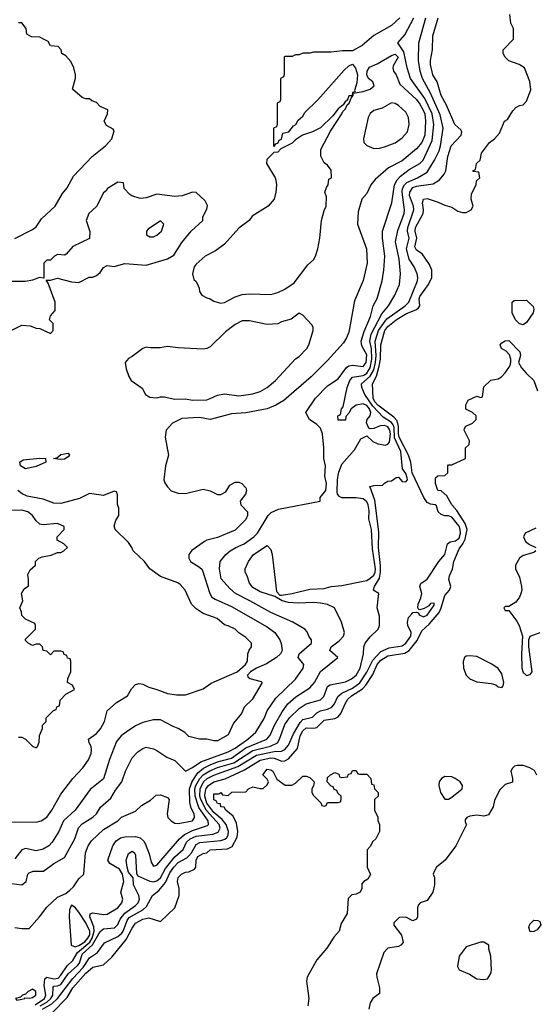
# Model space of a CAD drawing. Header units: inches. Extents: x 1793389 to 1900389, y 320802 to 470796.
# Tile 582 of 656: x 1884398 to 1887299, y 381678 to 387220. Entities that reach past the tile are written whole.
import ezdxf

# ---------------------------------------------------------------- set-up
doc = ezdxf.new("R2010")
doc.units = ezdxf.units.IN
doc.header["$MEASUREMENT"] = 0
doc.layers.add('B8388', color=7, linetype='Continuous')

msp = doc.modelspace()

# ---------------------------------------------------------------- linework, layer by layer
at = {"layer": 'B8388', "color": 2}
for points, elevation in [([(1884513.6, 381670), (1884550.8, 381690), (1884572.5, 381710), (1884583.5, 381730), (1884585.1, 381774.9), (1884590, 381780.5), (1884610, 381781.3), (1884630, 381790.3), (1884670, 381850.3), (1884723.6, 381896.4), (1884733.5, 381910), (1884750, 381959.6), (1884807.6, 382012.4), (1884850, 382088.4), (1884870, 382102.4), (1884931.8, 382108.2), (1884950, 382128), (1884963.6, 382156.4), (1884988.5, 382191.5), (1885050, 382234.9), (1885064, 382250), (1885070.9, 382270), (1885067.7, 382290), (1885038.4, 382350), (1885035.3, 382390), (1885010, 382421.2), (1885002.6, 382450), (1884996.2, 382490), (1885010, 382526.8), (1885030, 382539.3), (1885044, 382530), (1885050, 382518), (1885054.8, 382414.8), (1885062, 382402), (1885130, 382370.4), (1885150, 382367.2), (1885170, 382373.7), (1885189.6, 382390), (1885217.9, 382442.1), (1885270, 382508.8), (1885318, 382550), (1885336.3, 382590), (1885357.6, 382610), (1885390, 382624.2), (1885483.5, 382636.5), (1885513.8, 382646.2), (1885524.7, 382670), (1885520.3, 382690), (1885448.6, 382768.6), (1885416.1, 382830), (1885411.9, 382850), (1885413.8, 382890), (1885432, 382930), (1885451.8, 382948.2), (1885490, 382968.2), (1885624.3, 383015.7), (1885730, 383079.7), (1885830, 383101.1), (1885870, 383103.6), (1885890, 383112.4), (1885910, 383136.3), (1885938.8, 383201.2), (1885975.7, 383264.3), (1885990, 383281.1), (1886045.6, 383294.4), (1886070, 383318.4), (1886089.8, 383330.2), (1886130, 383338.7), (1886154.5, 383350), (1886169.6, 383370), (1886188.6, 383411.4), (1886210.7, 383429.3), (1886270, 383458.2), (1886312.1, 383487.9), (1886351.7, 383548.3), (1886384.5, 383615.5), (1886430, 383664.4), (1886476.3, 383683.7), (1886550, 383695.3), (1886570, 383710.3), (1886597.8, 383750), (1886600.3, 383770), (1886582, 383810), (1886579.7, 383830), (1886585.3, 383854.7), (1886603.3, 383876.7), (1886610, 383882.8), (1886630, 383886), (1886642, 383882), (1886646, 383870), (1886670, 383859.1), (1886690, 383868.2), (1886730, 383924.7), (1886730, 383935.3), (1886710, 383934), (1886699.1, 383920.9), (1886674.4, 383905.6), (1886650, 383898), (1886642, 383902), (1886638, 383910), (1886639, 383930), (1886654.5, 383965.5), (1886659.5, 383990), (1886649, 384030), (1886654, 384046), (1886690, 384071), (1886755.3, 384170), (1886789, 384210), (1886805.2, 384270), (1886819.6, 384280.4), (1886850, 384286.5), (1886870, 384301.3), (1886877.7, 384330), (1886876.5, 384350), (1886869.7, 384370), (1886830, 384419.7), (1886810, 384428), (1886790, 384428), (1886770, 384434.5), (1886752.3, 384450), (1886743.2, 384483.2), (1886735.3, 384490), (1886710, 384493.3), (1886690, 384502.9), (1886671.3, 384530), (1886606, 384670), (1886598, 384730), (1886584.7, 384770), (1886532, 384870), (1886528.2, 384890), (1886529.9, 384930), (1886521.7, 384961.7), (1886503.5, 384983.5), (1886413.7, 385050), (1886396.8, 385070), (1886386.6, 385090), (1886383.5, 385170), (1886405.9, 385214.1), (1886421, 385270), (1886428.4, 385310), (1886429.8, 385390), (1886452.8, 385470), (1886470, 385492.9), (1886516.2, 385530), (1886570, 385564.9), (1886630.8, 385589.2), (1886641.5, 385598.5), (1886648.3, 385610), (1886645.3, 385650), (1886650, 385662), (1886698, 385730), (1886717.6, 385770), (1886717, 385810), (1886702.7, 385842.7), (1886662.7, 385902.7), (1886630, 385922.9), (1886621.7, 385941.7), (1886632.8, 385990), (1886622.6, 386030), (1886624, 386050), (1886667.6, 386130), (1886669.6, 386150), (1886664.5, 386190), (1886669.2, 386210), (1886690, 386213.4), (1886753.2, 386193.2), (1886790, 386176), (1886830, 386164.7), (1886863.5, 386143.5), (1886890, 386136), (1886910, 386136), (1886938, 386150), (1886948.7, 386170), (1886938, 386210), (1886940.4, 386239.6), (1886966, 386290), (1886967.3, 386312.7), (1886986, 386330), (1886982, 386362), (1886950, 386366), (1886948, 386370), (1886962, 386378), (1886968, 386410), (1886988, 386430), (1886995.3, 386470), (1887042, 386530), (1887068.7, 386550), (1887098, 386582), (1887126, 386650), (1887142, 386658), (1887172.1, 386707.9), (1887190, 386726), (1887210, 386738), (1887230, 386742), (1887250, 386762), (1887274.6, 386825.4), (1887267.3, 386872.7), (1887238, 386950), (1887208.9, 386968.9), (1887149.1, 386989.1), (1887128.9, 387008.9), (1887118, 387030), (1887118, 387050), (1887175.3, 387110), (1887175.3, 387170), (1887161.2, 387201.2), (1887155.3, 387250)], 190), ([(1884210, 382376), (1884410, 382351.3), (1884434, 382370), (1884444, 382410), (1884450, 382418), (1884473.2, 382426.8), (1884531.7, 382428.3), (1884590, 382470.7), (1884650, 382504.7), (1884707, 382610), (1884728.2, 382671.8), (1884750, 382693.4), (1884810, 382730.7), (1884829.3, 382750), (1884852, 382788), (1884910, 382838), (1884936.6, 382883.4), (1884972.7, 382930), (1884992.7, 382990), (1885030, 383064.7), (1885061.5, 383098.5), (1885090, 383118), (1885110, 383124.7), (1885150, 383116), (1885170, 383106), (1885224.7, 383070), (1885270.4, 383050.4), (1885330, 382991.3), (1885370, 383010.5), (1885417.6, 383042.4), (1885570, 383098.3), (1885610, 383120.3), (1885682, 383170), (1885726, 383210), (1885773.1, 383286.9), (1885789.5, 383330), (1885839.3, 383400.7), (1885950, 383507.3), (1885992.7, 383570), (1885996, 383590), (1885963.7, 383630), (1885969.5, 383650), (1886039, 383710), (1886039, 383730), (1886026.8, 383746.8), (1886015.5, 383775.5), (1886002, 383790), (1885934, 383830), (1885810, 383883.6), (1885693.2, 383950), (1885612.7, 383990), (1885579.1, 384019.1), (1885532.1, 384072.1), (1885522, 384130), (1885526, 384170), (1885557.2, 384210), (1885581.2, 384230), (1885614, 384250), (1885661.2, 384270), (1885715.1, 384310), (1885735.1, 384330), (1885796, 384430), (1885813.4, 384446.6), (1885854.3, 384465.7), (1886088, 384510), (1886088, 384530), (1886119.3, 384570), (1886123.7, 384610), (1886115.1, 384650), (1886118, 384710), (1886109.2, 384750), (1886109.2, 384810), (1886101.2, 384890), (1886090, 384922), (1886070, 384942), (1886028, 384970), (1886008, 385010), (1886062.7, 385090), (1886130, 385158.8), (1886190, 385198.8), (1886237.1, 385262.9), (1886250, 385272.2), (1886270, 385275.8), (1886330, 385268.4), (1886347.3, 385290), (1886350, 385333.2), (1886323.7, 385383.7), (1886319.7, 385410), (1886335.3, 385464.7), (1886371.6, 385550), (1886387, 385610), (1886409.6, 385650.4), (1886437, 385750), (1886447, 385810), (1886451.8, 385890), (1886439.6, 385990), (1886439.6, 386030), (1886491.8, 386190), (1886506.3, 386290), (1886521.4, 386318.6), (1886540.1, 386339.9), (1886590, 386376.4), (1886649.4, 386410), (1886667.6, 386430), (1886718.8, 386541.2), (1886727.4, 386630), (1886718.2, 386690), (1886676.9, 386776.9), (1886596.3, 386890), (1886578, 386950), (1886558.6, 387038.6), (1886525.2, 387090), (1886563.9, 387136.1), (1886614.7, 387230)], 202), ([(1886537, 387230), (1886490, 387188.2), (1886390, 387130.6), (1886324.1, 387075.9), (1886270, 387046), (1886214.6, 387045.4), (1886150, 387038), (1886050, 387038), (1886030, 387031.3), (1885990, 387031.3), (1885970, 387022), (1885950, 387022), (1885930, 387014), (1885890, 387014), (1885886, 387010), (1885886, 386910), (1885882, 386898), (1885866, 386890), (1885866, 386770), (1885862, 386758), (1885846, 386750), (1885846, 386630), (1885842, 386618), (1885826, 386610), (1885826, 386510), (1885830, 386506), (1885838, 386522), (1885852.7, 386527.3), (1885858, 386542), (1885871.6, 386548.4), (1885878, 386582), (1885911.1, 386588.9), (1885938, 386622), (1885951.3, 386630), (1885965.4, 386654.6), (1885990, 386678), (1886002.8, 386697.2), (1886076, 386770), (1886223.8, 386936.2), (1886250, 386961.2), (1886270, 386969.2), (1886287.6, 386947.6), (1886298.4, 386910), (1886294.5, 386865.5), (1886282, 386822), (1886286, 386814), (1886270, 386811.3), (1886268, 386792), (1886250, 386791), (1886244.7, 386775.3), (1886236.4, 386763.6), (1886230, 386762), (1886218, 386742), (1886190, 386718), (1886160.2, 386679.8), (1886090, 386612), (1886046, 386590), (1885989.1, 386570.9), (1885950, 386544.7), (1885930, 386524.7), (1885867.3, 386492.7), (1885850, 386474), (1885827.3, 386472.7), (1885787.3, 386432.7), (1885786, 386410), (1885835.3, 386330), (1885838, 386318), (1885842, 386290), (1885839, 386250), (1885829.1, 386210.9), (1885795.3, 386170), (1885706.3, 386113.7), (1885688.7, 386090), (1885630, 386046), (1885550, 385956), (1885500.2, 385919.8), (1885442, 385890), (1885390, 385844.7), (1885379, 385830), (1885369.3, 385789.3), (1885378, 385758), (1885390, 385746), (1885402, 385722), (1885408.4, 385708.4), (1885408.7, 385690), (1885422, 385670), (1885450, 385654), (1885470, 385649), (1885490, 385635.3), (1885530, 385625.2), (1885550.6, 385629.4), (1885610, 385661.2), (1885650, 385673.2), (1885690, 385677.2), (1885810, 385674), (1885850, 385684), (1885890, 385704), (1885941.1, 385738.9), (1886019.8, 385840.2), (1886050, 385868), (1886062.8, 385890), (1886074.8, 385930), (1886086.8, 385990), (1886096, 386090), (1886110, 386146), (1886122, 386170), (1886123.6, 386223.6), (1886114, 386250), (1886123.6, 386276.4), (1886134, 386290), (1886138, 386322), (1886152, 386330), (1886150, 386374), (1886130, 386402), (1886110, 386414), (1886091.6, 386451.6), (1886091.3, 386490), (1886146.4, 386593.6), (1886211, 386690), (1886216, 386704), (1886230, 386718), (1886239.6, 386740.4), (1886251, 386750), (1886262, 386778), (1886274, 386794), (1886274, 386806), (1886330, 386816), (1886369.1, 386829.1), (1886392.5, 386847.5), (1886384, 386870), (1886360.7, 386890), (1886350.4, 386910), (1886352, 386930), (1886366.6, 386953.4), (1886410, 386972.8), (1886490, 387019.7), (1886510, 387026), (1886527.6, 387010), (1886500, 386960), (1886497.6, 386950), (1886501.8, 386930), (1886515.4, 386910), (1886537.4, 386857.4), (1886630.6, 386770.6), (1886650, 386745.1), (1886670, 386707), (1886677.6, 386690), (1886681.5, 386650), (1886676.4, 386570), (1886660.5, 386530), (1886630, 386493.4), (1886550, 386426.4), (1886473.3, 386386.7), (1886398.6, 386321.4), (1886374, 386290), (1886350, 386242), (1886322, 386210), (1886302, 386138), (1886299.3, 386070), (1886349.3, 385930), (1886352.3, 385850), (1886330, 385752), (1886281.5, 385638.5), (1886250, 385462), (1886237.2, 385430), (1886218.9, 385401.1), (1886130, 385302.8), (1886037.2, 385210), (1885883.3, 385076.7), (1885839, 385050), (1885789.7, 385030.3), (1885670, 385007), (1885590, 385002.4), (1885470, 384970.7), (1885410, 384980.7), (1885310, 384974.8), (1885258, 384950), (1885222, 384910), (1885215.3, 384870), (1885234, 384770), (1885217.2, 384710), (1885209, 384630), (1885213.6, 384613.6), (1885228.7, 384590), (1885250, 384568.7), (1885290, 384555.3), (1885330, 384554), (1885430, 384577.2), (1885469.1, 384569.1), (1885510, 384548), (1885530, 384548), (1885556.9, 384563.1), (1885579.8, 384600.2), (1885610, 384617.2), (1885630, 384617.2), (1885648, 384610), (1885670, 384586), (1885674, 384570), (1885668.7, 384550), (1885638, 384510), (1885642, 384490), (1885679, 384450), (1885679.3, 384430), (1885670, 384406.8), (1885610, 384347.7), (1885510, 384304.9), (1885450, 384290.7), (1885437.5, 384282.5), (1885366.6, 384233.4), (1885349, 384210), (1885348.7, 384190), (1885359, 384170), (1885410, 384139.3), (1885424.8, 384124.8), (1885467, 383990), (1885479.3, 383970), (1885497.7, 383957.7), (1885590, 383917), (1885790, 383803.7), (1885833.2, 383770), (1885861.2, 383730), (1885869.4, 383709.4), (1885875.1, 383670), (1885864.5, 383650), (1885842, 383630), (1885785.5, 383594.5), (1885729.2, 383570.8), (1885695.6, 383550), (1885679.5, 383530), (1885681.2, 383521.2), (1885691.8, 383511.8), (1885755.5, 383495.5), (1885762, 383490), (1885706, 383394), (1885661.2, 383350), (1885645.6, 383314.4), (1885600.2, 383259.8), (1885570, 383194), (1885510, 383161), (1885490, 383161), (1885450, 383171), (1885410, 383171), (1885350, 383184.7), (1885327.1, 383207.1), (1885290, 383230.8), (1885261.1, 383241.1), (1885190, 383279.1), (1885150, 383278.4), (1885090, 383263.7), (1885050, 383244.9), (1884996, 383210), (1884969.3, 383190), (1884942.7, 383157.3), (1884903.6, 383056.4), (1884870, 382946.8), (1884793.6, 382886.4), (1884709.3, 382770), (1884644.5, 382710), (1884618, 382650), (1884580.9, 382590), (1884561.2, 382570), (1884530, 382550.8), (1884490, 382542.8), (1884430, 382554.8), (1884410, 382546.8), (1884370, 382496.3)], 206), ([(1884370, 385989), (1884470, 386039), (1884490, 386055.3), (1884520.7, 386099.3), (1884598, 386170), (1884638, 386242), (1884665.4, 386274.6), (1884699.8, 386340.2), (1884804.7, 386450), (1884881, 386510), (1884916, 386550), (1884930, 386594), (1884923.6, 386603.6), (1884885.4, 386625.4), (1884872, 386650), (1884892, 386690), (1884892.7, 386712.7), (1884850, 386732), (1884830, 386754), (1884803.6, 386763.6), (1884790, 386774), (1884770, 386774), (1884750, 386782), (1884694, 386830), (1884711.6, 386891.6), (1884712, 386910), (1884702, 386950), (1884685.4, 386985.4), (1884656.9, 387016.9), (1884634, 387030), (1884631.6, 387051.6), (1884614, 387070), (1884570, 387074), (1884556.9, 387096.9), (1884531.6, 387111.6), (1884510, 387122), (1884463.6, 387123.6), (1884438, 387138), (1884434, 387170), (1884410, 387202), (1884390, 387202)], 206), ([(1884371.1, 382111.1), (1884410, 382104.7), (1884450, 382104.7), (1884509.3, 382170.7), (1884550, 382224.7), (1884610, 382282), (1884658, 382302), (1884680.2, 382319.8), (1884700.2, 382339.8), (1884730, 382384.7), (1884758, 382410), (1884767.3, 382530), (1884782, 382570), (1884801.7, 382598.3), (1884870, 382662), (1884949.5, 382710.5), (1884970, 382730.8), (1885050, 382766), (1885082.5, 382797.5), (1885133.6, 382826.4), (1885164.7, 382855.3), (1885190, 382858), (1885230, 382842), (1885238, 382830), (1885226.8, 382750), (1885231.3, 382730), (1885250, 382711.3), (1885270, 382698), (1885290, 382696), (1885370, 382711), (1885380.9, 382730), (1885378.4, 382750), (1885362.6, 382782.6), (1885354.2, 382814.2), (1885352.3, 382890), (1885367.2, 382932.8), (1885399.5, 382980.5), (1885432.7, 383007.3), (1885470, 383026.2), (1885510, 383043.2), (1885590, 383064.3), (1885670, 383121.1), (1885788.6, 383171.4), (1885806.3, 383193.7), (1885831.1, 383250), (1885874.9, 383325.1), (1885907.3, 383370), (1885950.9, 383409.1), (1886030, 383459.1), (1886057, 383490), (1886090, 383550.8), (1886188, 383630), (1886142, 383670), (1886149.3, 383690), (1886196.1, 383723.9), (1886219.3, 383750), (1886225.2, 383770), (1886209, 383830), (1886169.1, 383909.1), (1886130, 383929), (1886090, 383936), (1886050, 383939.3), (1885964, 383936), (1885910, 383940.7), (1885875.3, 383950), (1885834, 383974), (1885750, 383999.5), (1885710, 384023.7), (1885690, 384049), (1885677.2, 384090), (1885666, 384110), (1885666, 384130), (1885685.2, 384170), (1885713.2, 384210), (1885790, 384261), (1885810, 384238), (1885818.4, 384210), (1885842.3, 384002.3), (1885861.4, 383981.4), (1885870, 383980.7), (1885930, 383990.3), (1886030, 384014.9), (1886110, 384019.5), (1886150, 384030.3), (1886210, 384036.2), (1886330, 384059.2), (1886350, 384064.2), (1886370, 384076), (1886390, 384094.4), (1886397.1, 384110), (1886399.8, 384130), (1886382, 384242), (1886376.8, 384350), (1886362.4, 384410), (1886363.8, 384456.2), (1886358.5, 384490), (1886350, 384507), (1886330, 384523), (1886290, 384528.3), (1886210, 384529.7), (1886196.6, 384536.6), (1886185.4, 384550), (1886183.3, 384563.3), (1886185.1, 384630), (1886191.7, 384668.3), (1886210, 384718), (1886281.5, 384798.5), (1886318, 384862), (1886350, 384878), (1886385.5, 384845.5), (1886412.8, 384832.8), (1886455.1, 384824.9), (1886470, 384830.4), (1886477.8, 384842.2), (1886484.1, 384890), (1886481, 384910), (1886470, 384928.5), (1886450, 384935.6), (1886425.5, 384934.5), (1886390, 384918.4), (1886370, 384917.2), (1886362, 384922), (1886349.5, 384950.5), (1886352.3, 384970), (1886369.5, 384990.5), (1886372.8, 385010), (1886365.1, 385030), (1886350, 385047.8), (1886330, 385058), (1886291.3, 385050), (1886262, 385030), (1886250, 385006), (1886232.7, 384987.3), (1886230, 384966), (1886190, 384966), (1886188, 384990), (1886202, 384998), (1886208, 385030), (1886218, 385042), (1886239.7, 385150), (1886255.4, 385190), (1886270.9, 385209.1), (1886330, 385217.4), (1886337.9, 385222.1), (1886350, 385230.2), (1886370, 385261.1), (1886379.3, 385310), (1886376.3, 385370), (1886367, 385410), (1886375.7, 385450), (1886435.8, 385564.2), (1886472.7, 385610), (1886509.4, 385670), (1886534.5, 385730), (1886540.7, 385790), (1886532.5, 385872.5), (1886513, 385970), (1886526.2, 386033.8), (1886561.3, 386130), (1886563, 386150), (1886549.8, 386250), (1886552.1, 386270), (1886562.6, 386290), (1886576.2, 386303.8), (1886636, 386330), (1886690, 386362), (1886731, 386429), (1886757.4, 386482.6), (1886766, 386510), (1886780.5, 386610), (1886764.5, 386684.5), (1886710, 386807), (1886664, 386890), (1886651.3, 386930), (1886641.6, 386990), (1886642.9, 387090), (1886682, 387230)], 198), ([(1884485.1, 381674.9), (1884536.5, 381710), (1884545, 381730), (1884535.9, 381784.1), (1884538.4, 381821.6), (1884549.7, 381830.3), (1884590, 381820.9), (1884614.4, 381825.6), (1884630, 381841.3), (1884665.6, 381894.4), (1884696.3, 381923.7), (1884723.5, 381970), (1884791.4, 382028.6), (1884805.2, 382050), (1884817, 382090), (1884814.8, 382114.8), (1884792, 382170), (1884793.2, 382186.8), (1884810, 382193), (1884870, 382183), (1884890, 382184.9), (1884950, 382220.5), (1884971.8, 382250), (1884978, 382270), (1884967.6, 382310), (1884983.1, 382370), (1884976.8, 382410), (1884958.3, 382438.3), (1884905.2, 382470), (1884893.2, 382490), (1884921.2, 382570), (1884941, 382599), (1884964.9, 382615.1), (1884990, 382621.6), (1885050, 382622), (1885074.9, 382614.9), (1885096.7, 382596.7), (1885103.8, 382583.8), (1885125.5, 382525.5), (1885137.5, 382477.5), (1885150, 382456), (1885170, 382460.7), (1885296.9, 382610), (1885325.7, 382634.3), (1885370, 382656.5), (1885454.9, 382685.1), (1885460.9, 382690), (1885457.4, 382710), (1885406.5, 382786.5), (1885384.7, 382850), (1885383.4, 382890), (1885388.4, 382910), (1885410.8, 382950), (1885429.9, 382970.1), (1885466.9, 382993.1), (1885510, 383011), (1885602.6, 383037.4), (1885710, 383106.5), (1885808.3, 383131.7), (1885847.6, 383150), (1885859.7, 383170), (1885890, 383253.4), (1885915.6, 383290), (1885970, 383343.8), (1886009, 383370), (1886090, 383392.7), (1886109.7, 383410.3), (1886130, 383466.8), (1886143.8, 383476.2), (1886230, 383492.7), (1886265.2, 383510), (1886290, 383530.7), (1886314.3, 383570), (1886332.3, 383650), (1886333.2, 383690), (1886341.2, 383710), (1886370, 383746.8), (1886414, 383790), (1886422, 383810), (1886423.1, 383863.1), (1886408.7, 383910), (1886418, 383990), (1886386, 384010), (1886389, 384011), (1886393.2, 384030), (1886422.4, 384077.6), (1886428.4, 384110), (1886428.6, 384148.6), (1886416.8, 384250), (1886418, 384338), (1886396.2, 384516.2), (1886368.9, 384588.9), (1886366, 384590), (1886390, 384598), (1886439, 384601), (1886450, 384612), (1886470, 384622), (1886490, 384624.7), (1886516.4, 384643.6), (1886530, 384644.7), (1886550, 384621), (1886570, 384618.8), (1886579.3, 384630), (1886578.7, 384641.3), (1886570, 384666), (1886552.5, 384692.5), (1886542, 384790), (1886506.9, 384866.9), (1886504.1, 384924.1), (1886499.2, 384939.2), (1886490, 384953.8), (1886443.3, 384983.3), (1886385.1, 385045.1), (1886340.5, 385110), (1886323.7, 385150), (1886320.9, 385170), (1886370, 385214.2), (1886390, 385250.4), (1886399.9, 385290), (1886402.7, 385330), (1886397.5, 385410), (1886416.8, 385470), (1886464.1, 385535.9), (1886567.3, 385610), (1886587.8, 385630), (1886636.2, 385750), (1886638.4, 385770), (1886634, 385790), (1886616.9, 385830), (1886590, 385872.7), (1886575, 385930), (1886588.2, 385990), (1886580.3, 386030), (1886582.5, 386050), (1886614.5, 386150), (1886613.1, 386170), (1886591, 386230), (1886592.6, 386250), (1886610, 386275.3), (1886630, 386283.2), (1886724.2, 386295.8), (1886760.5, 386319.5), (1886786, 386350), (1886796, 386370), (1886806, 386450), (1886825.6, 386510), (1886881.6, 386570), (1886885.6, 386590), (1886880.5, 386600.5), (1886845.6, 386630), (1886799.2, 386739.2), (1886770, 386794), (1886747.3, 386870), (1886721.6, 386910), (1886710, 386968), (1886709.7, 386990), (1886720.7, 387050), (1886722.4, 387130), (1886751.6, 387230)], 194), ([(1884330, 385461.3), (1884410, 385500.4), (1884457.3, 385497.3), (1884490, 385484.7), (1884510, 385482), (1884570, 385454), (1884586, 385470), (1884586, 385510), (1884566, 385530), (1884570, 385554), (1884596.4, 385583.6), (1884598, 385630), (1884558, 385738), (1884546, 385754), (1884570, 385754), (1884610, 385764.7), (1884690, 385744.7), (1884730, 385742), (1884788.9, 385771.1), (1884810, 385771.3), (1884830, 385781), (1884850, 385798), (1884870, 385824.7), (1884890, 385836), (1884930, 385831), (1884990, 385847.3), (1885110, 385839.1), (1885230, 385873.4), (1885265.1, 385894.9), (1885310, 385966), (1885362, 386030), (1885428, 386090), (1885428, 386110), (1885450, 386154), (1885454.6, 386174.6), (1885440.4, 386200.4), (1885390, 386248), (1885370, 386248.7), (1885310.9, 386229.1), (1885270, 386225.2), (1885170, 386239), (1885110, 386217.2), (1885074.6, 386214.6), (1885028.4, 386228.4), (1885016.4, 386236.4), (1884986, 386270), (1884982, 386302), (1884950, 386306), (1884892, 386270), (1884883.6, 386256.4), (1884870, 386246), (1884830.7, 386169.3), (1884786, 386130), (1884771, 386090), (1884792.7, 386027.3), (1884791.1, 385988.9), (1884696.9, 385943.1), (1884659.8, 385900.2), (1884650, 385895.3), (1884610, 385898), (1884594, 385890), (1884570, 385866), (1884550, 385866), (1884534, 385850), (1884534, 385766), (1884508.4, 385768.4), (1884470, 385754), (1884430, 385747), (1884350, 385746)], 210), ([(1884525.6, 381650), (1884579.1, 381680.9), (1884609.8, 381710), (1884697.5, 381822.5), (1884754.6, 381885.4), (1884790, 381940.4), (1884834.5, 381970), (1884875.2, 382024.8), (1884950, 382059.6), (1884970, 382076), (1884979.3, 382090), (1885001.4, 382150), (1885012.9, 382167.1), (1885089.6, 382210), (1885110.8, 382229.2), (1885144, 382290), (1885180.6, 382319.4), (1885217.2, 382362.8), (1885242.8, 382417.2), (1885265.8, 382450), (1885290, 382476.1), (1885337.7, 382502.3), (1885350, 382513.8), (1885363.8, 382530), (1885390, 382578), (1885410.9, 382589.1), (1885530, 382599.6), (1885552.3, 382607.7), (1885563.1, 382616.9), (1885570.9, 382630), (1885572.1, 382650), (1885560.3, 382690), (1885537.6, 382717.6), (1885490, 382758), (1885449.9, 382810), (1885439.5, 382850), (1885441, 382870), (1885447.6, 382892.4), (1885460.4, 382910), (1885490, 382930.2), (1885553.1, 382946.9), (1885662.6, 382997.4), (1885750, 383052.6), (1885810, 383064.5), (1885830, 383062.8), (1885872.7, 383047.3), (1885890, 383048.5), (1885910, 383060.4), (1885961.5, 383118.5), (1885975.6, 383190), (1885990, 383218), (1886010, 383234.9), (1886050, 383231.7), (1886070, 383235.3), (1886110, 383277), (1886170, 383287.2), (1886190, 383297.1), (1886205.2, 383314.8), (1886228.4, 383370), (1886244.5, 383395.5), (1886265.2, 383414.8), (1886326.4, 383453.6), (1886345.8, 383474.2), (1886384.9, 383535.1), (1886409.9, 383590.1), (1886430, 383614.6), (1886470, 383639), (1886565.3, 383654.7), (1886589.8, 383670.2), (1886634.7, 383725.3), (1886660.5, 383779.5), (1886702, 383818), (1886757.3, 383882.7), (1886769.8, 383910), (1886790, 383978.8), (1886816, 384010), (1886822.7, 384030), (1886812, 384070), (1886815.6, 384090), (1886833.5, 384126.5), (1886839.7, 384170), (1886870, 384242.8), (1886890.7, 384269.3), (1886904, 384296), (1886915.1, 384350), (1886905, 384385), (1886857.2, 384457.2), (1886829.6, 384490), (1886800.2, 384540.2), (1886770, 384568.7), (1886749.6, 384569.6), (1886737.2, 384610), (1886738, 384642), (1886750, 384652), (1886790, 384654), (1886806, 384670), (1886806, 384710), (1886810, 384714), (1886830, 384714), (1886906, 384750), (1886906, 384810), (1886926, 384830), (1886928, 384850), (1886898, 384910), (1886900.4, 384919.6), (1886907.3, 384932.7), (1886946, 384950), (1886966, 384970), (1886966, 384990), (1886946, 385010), (1886907.3, 385027.3), (1886908.4, 385051.6), (1886922, 385078), (1886948.4, 385091.6), (1886970, 385102), (1886990, 385094), (1887002, 385098), (1887010, 385154), (1887048.4, 385191.6), (1887090, 385198), (1887108, 385210), (1887130, 385232), (1887155.3, 385270), (1887162, 385290), (1887162, 385310), (1887154.6, 385334.6), (1887135.3, 385355.3), (1887108, 385370), (1887102, 385390), (1887110, 385402), (1887130, 385412), (1887150, 385414), (1887212, 385350), (1887216, 385330), (1887204.7, 385290), (1887221.1, 385261.1), (1887246.8, 385230), (1887291, 385190), (1887311.6, 385131.6)], 186), ([(1884334.6, 382705.4), (1884490, 382702.8), (1884518, 382710), (1884550, 382731), (1884579.3, 382770), (1884630, 382861), (1884697.2, 382950), (1884753.2, 383010), (1884785.4, 383054.6), (1884799.5, 383090), (1884802, 383110), (1884799.3, 383130), (1884788, 383150), (1884784, 383170), (1884830, 383202.8), (1884851.7, 383228.3), (1884874, 383270), (1884889.5, 383330.5), (1884942.5, 383377.5), (1885004.7, 383415.3), (1885026.3, 383453.7), (1885050, 383478), (1885070, 383484.7), (1885090, 383481), (1885123.5, 383463.5), (1885170, 383451), (1885230, 383426.8), (1885279.8, 383419.8), (1885330, 383419.5), (1885430, 383454.6), (1885475, 383485), (1885620.9, 383550), (1885669, 383590), (1885679, 383610), (1885682, 383650), (1885689, 383671), (1885702, 383690), (1885702, 383710), (1885670, 383742), (1885630, 383768.7), (1885609.4, 383789.4), (1885570, 383809), (1885550, 383814), (1885509.4, 383849.4), (1885430, 383877.2), (1885390, 383904), (1885364, 383930), (1885329.3, 384009.3), (1885300.2, 384040.2), (1885288, 384050), (1885190, 384086), (1885130, 384129), (1885099, 384170), (1885035.3, 384230), (1885028.7, 384250), (1885010, 384278), (1884935.3, 384350), (1884929.1, 384370.9), (1884938, 384402), (1884955.3, 384430), (1884955.3, 384470), (1884948.4, 384491.6), (1884947.3, 384547.3), (1884942, 384562), (1884930, 384566), (1884870, 384542), (1884790, 384554), (1884734.4, 384525.6), (1884630, 384496.5), (1884590, 384498.5), (1884530, 384522), (1884438.9, 384538.9), (1884411.9, 384551.9), (1884388, 384570)], 210), ([(1884390, 383182), (1884410, 383182), (1884430.9, 383170.9), (1884470, 383132), (1884490, 383122), (1884498, 383130), (1884507.3, 383152.7), (1884508.4, 383191.6), (1884526, 383230), (1884526, 383250), (1884546, 383270), (1884546, 383290), (1884587.3, 383332.7), (1884602, 383338), (1884607.3, 383352.7), (1884622, 383358), (1884626, 383390), (1884656.4, 383423.6), (1884706, 383450), (1884694.6, 383474.6), (1884666, 383490), (1884668.4, 383511.6), (1884686, 383550), (1884686, 383610), (1884682, 383622), (1884667.3, 383627.3), (1884662, 383642), (1884647.3, 383647.3), (1884642, 383662), (1884630, 383666), (1884590, 383666), (1884570, 383646), (1884550, 383666), (1884528.9, 383668.9), (1884526, 383690), (1884510, 383706), (1884490, 383706), (1884470, 383698), (1884446, 383710), (1884430, 383726), (1884430, 383734), (1884486, 383790), (1884486, 383810), (1884482, 383822), (1884430, 383846), (1884410, 383866), (1884407.3, 383887.3), (1884398, 383910), (1884415.3, 383950), (1884408, 383990), (1884423.1, 384016.9), (1884447.3, 384032.7), (1884448, 384070), (1884443.1, 384096.9), (1884456.4, 384123.6), (1884486, 384150), (1884486, 384170), (1884506, 384190), (1884523.1, 384196.9), (1884574.6, 384205.4), (1884610, 384222), (1884630, 384222), (1884646, 384230), (1884666, 384250), (1884646, 384270), (1884608, 384290), (1884608, 384310), (1884648, 384350), (1884647.3, 384367.3), (1884610, 384384), (1884530, 384377.2), (1884510, 384381.2), (1884490, 384399), (1884469.2, 384430), (1884444, 384450), (1884410, 384459.7), (1884330, 384458.4)], 214), ([(1887301, 384359), (1887242, 384330), (1887232, 384310), (1887243.5, 384283.5), (1887266.4, 384266.4), (1887302, 384250)], 186), ([(1887302, 384230), (1887290, 384222), (1887230, 384204), (1887210.6, 384189.4), (1887186.8, 384150), (1887186.8, 384130), (1887210, 384082), (1887221.6, 384030), (1887223, 384010), (1887218, 383990), (1887210, 383969), (1887190, 383942), (1887150, 383918), (1887130, 383918), (1887122, 383910), (1887130, 383894), (1887150, 383894), (1887195.1, 383835.1), (1887207.7, 383810), (1887226, 383750), (1887220.7, 383650), (1887223, 383570), (1887230, 383544.9), (1887250, 383528.4), (1887270, 383534), (1887282, 383550), (1887262, 383690), (1887262, 383730), (1887269.1, 383750.9), (1887326, 383770)], 186), ([(1884580.9, 381630), (1884664.5, 381715.5), (1884696.4, 381770), (1884770, 381853.1), (1884810, 381886.4), (1884870, 381900.7), (1884916.6, 381943.4), (1884996.6, 382043.4), (1885030, 382107.3), (1885050, 382134.9), (1885090, 382156.4), (1885124, 382164), (1885190, 382144.7), (1885270, 382222), (1885295.3, 382290), (1885295.3, 382330), (1885285.2, 382370), (1885290, 382392), (1885308, 382410), (1885330, 382421), (1885350, 382422.8), (1885381.5, 382438.5), (1885389.5, 382450.5), (1885389.7, 382490), (1885400.9, 382510), (1885430, 382527.7), (1885450, 382530.5), (1885470, 382548), (1885566.2, 382553.8), (1885593.8, 382566.2), (1885621, 382619), (1885624.7, 382650), (1885618.4, 382698.4), (1885598, 382738), (1885558, 382770), (1885548.4, 382788.4), (1885528.7, 382790), (1885527.3, 382807.3), (1885510, 382808.7), (1885503.1, 382823.1), (1885490, 382829), (1885490, 382862), (1885518, 382862), (1885530, 382870.8), (1885538, 382858), (1885570, 382854), (1885591.3, 382871.3), (1885670, 382874), (1885686, 382890), (1885710, 382902), (1885750, 382892), (1885767.3, 382892.7), (1885790, 382914), (1885798, 382930), (1885790, 382946), (1885766, 382970), (1885790, 383002), (1885810, 382998), (1885822, 382990), (1885845.4, 382945.4), (1885891.6, 382911.6), (1885928.4, 382911.6), (1885950, 382922), (1885990, 382962), (1886010, 382962), (1886030, 382954), (1886054, 382930), (1886051.6, 382908.4), (1886042, 382890), (1886042, 382870), (1886050, 382854), (1886092.7, 382812.7), (1886098, 382798), (1886110, 382794), (1886122, 382798), (1886130, 382814), (1886190, 382814), (1886202, 382818), (1886206, 382830), (1886206, 382850), (1886187.3, 382867.3), (1886182, 382882), (1886167.3, 382887.3), (1886162, 382902), (1886150, 382906), (1886128, 382930), (1886130, 382954), (1886146, 382970), (1886170, 382982), (1886192.7, 382972.7), (1886198, 382958), (1886210, 382954), (1886242, 382958), (1886247.3, 382972.7), (1886262, 382978), (1886270, 382994), (1886290, 382994), (1886298, 382978), (1886310, 382974), (1886350, 382974), (1886374, 382950), (1886378, 382918), (1886390, 382914), (1886394, 382890), (1886414, 382870), (1886414, 382850), (1886394, 382830), (1886394, 382770), (1886412, 382732), (1886412.7, 382712.7), (1886422, 382690), (1886422, 382650), (1886402, 382610), (1886384.7, 382595.3), (1886370, 382566), (1886352.7, 382547.3), (1886352, 382450), (1886371, 382409), (1886356.9, 382383.1), (1886334, 382370), (1886323.6, 382356.4), (1886322, 382330), (1886314, 382310), (1886290, 382298), (1886266, 382294), (1886246.4, 382273.6), (1886241, 382190), (1886207.1, 382132.9), (1886196, 382090), (1886164.5, 382055.5), (1886125.5, 381994.5), (1886070, 381928.7), (1886016, 381830), (1886011, 381809), (1886024, 381710), (1886018.8, 381670)], 182), ([(1887307.3, 382967.3), (1887294.6, 382994.6), (1887268.9, 383008.9), (1887230, 383022), (1887196.9, 383023.1), (1887182, 383018), (1887170, 383008), (1887161, 382990), (1887171.3, 382950), (1887171.3, 382928.7), (1887130, 382915.3), (1887096.9, 382883.1), (1887070, 382826), (1887061, 382790), (1887034.9, 382745.1), (1887010, 382737.2), (1886970, 382742), (1886930, 382738), (1886914, 382730), (1886903.6, 382716.4), (1886903.6, 382703.6), (1886912, 382690), (1886852, 382570), (1886792, 382490), (1886742, 382450), (1886730, 382426), (1886724.7, 382410), (1886731, 382391), (1886730.9, 382350.9), (1886722.8, 382310), (1886690, 382262), (1886651.1, 382248.9), (1886642, 382238), (1886636.9, 382223.1), (1886636, 382170), (1886630, 382158), (1886610, 382148.7), (1886570, 382168), (1886532.7, 382167.3), (1886503.6, 382136.4), (1886503.6, 382123.6), (1886546.4, 382066.4), (1886554.8, 382025.2), (1886542, 382010), (1886530, 382004), (1886470, 381994), (1886446, 381970), (1886406, 381850), (1886406.8, 381830), (1886422.8, 381770), (1886422, 381738), (1886384.7, 381710), (1886370, 381686), (1886362, 381650)], 186)]:
    msp.add_lwpolyline(points, dxfattribs=dict(at, elevation=elevation))
for points, elevation in [([(1886490, 386753.2), (1886436.8, 386723.2), (1886390, 386709.6), (1886370, 386692.7), (1886358.7, 386670), (1886332, 386550), (1886334, 386530), (1886351.6, 386511.6), (1886390, 386496), (1886423.1, 386496.9), (1886450, 386504.7), (1886510, 386527.3), (1886550, 386554.8), (1886579.3, 386590), (1886589.3, 386630), (1886586, 386670), (1886570, 386699), (1886530, 386737.2), (1886510, 386749)], 210), ([(1885190, 386088), (1885119.6, 386040.4), (1885112, 386030), (1885112, 386010), (1885130, 385998), (1885150, 385998), (1885170, 386006.8), (1885195.3, 386030), (1885208, 386070)], 214), ([(1887230, 385502), (1887210, 385508), (1887188, 385530), (1887168, 385570), (1887168, 385630), (1887180.4, 385639.6), (1887250, 385642), (1887286.4, 385606.4), (1887290.7, 385590.7), (1887286.8, 385570), (1887250, 385515.3)], 186), ([(1885970, 385568), (1885925.4, 385534.6), (1885870, 385519), (1885850, 385509), (1885790, 385505.2), (1885690, 385525.2), (1885650, 385525.2), (1885610, 385505.2), (1885555.9, 385464.1), (1885470, 385379), (1885450, 385369.2), (1885430, 385366), (1885290, 385372.7), (1885230, 385380.9), (1885187.1, 385372.9), (1885132.9, 385372.9), (1885110, 385377.2), (1885090, 385369), (1885030, 385324), (1885010, 385314), (1884991.3, 385290), (1884996, 385256), (1885011.1, 385211.1), (1885024.7, 385190), (1885086.4, 385146.4), (1885104.7, 385110), (1885130, 385096), (1885170, 385091), (1885190, 385097.3), (1885210, 385097.3), (1885270, 385084.9), (1885330, 385085.5), (1885370, 385079.3), (1885450, 385080.5), (1885470, 385088), (1885510, 385107.3), (1885550, 385114.8), (1885630, 385104), (1885710, 385114), (1885750, 385127.3), (1885790, 385150.8), (1885837.2, 385190), (1885949.5, 385310.5), (1885970, 385324.7), (1886014, 385370), (1886025.2, 385390), (1886049, 385470), (1886049, 385490), (1886042, 385502), (1885990, 385558)], 210), ([(1884430, 384692.3), (1884401.2, 384710), (1884399, 384730), (1884416.5, 384743.5), (1884510, 384753), (1884542, 384750), (1884544.7, 384730), (1884490, 384705.1)], 206), ([(1884624.5, 384744.5), (1884588, 384750), (1884606.3, 384753.7), (1884630, 384772.4), (1884670, 384781), (1884677.3, 384770), (1884670, 384759), (1884650, 384747.3)], 206), ([(1886930, 383639), (1886910, 383637.2), (1886901, 383630), (1886893.2, 383606.8), (1886894.4, 383570), (1886910, 383530.7), (1886930, 383510.4), (1886970, 383493), (1887050, 383484), (1887076.3, 383476.3), (1887090, 383466), (1887110, 383462), (1887118, 383470), (1887121.2, 383490), (1887110, 383538), (1887090, 383568.7), (1887053.6, 383593.6), (1886970, 383635.3)], 186), ([(1886790, 382961.2), (1886771.3, 382950), (1886758, 382930), (1886756, 382910), (1886764.7, 382870), (1886790, 382832), (1886810, 382832), (1886830, 382844.7), (1886888, 382890), (1886888.7, 382910), (1886875.3, 382930), (1886848.7, 382950), (1886830, 382959.3)], 186), ([(1884690, 382235.3), (1884677.3, 382210), (1884676.3, 382170), (1884687.3, 382010), (1884710, 382001.1), (1884730, 382008.5), (1884763.9, 382030), (1884781.7, 382050), (1884792, 382070), (1884792.3, 382090), (1884770, 382135.8), (1884730, 382197), (1884710, 382222.7)], 198), ([(1887270, 382086), (1887262, 382110), (1887268.7, 382128.7), (1887290, 382150.8), (1887314, 382150), (1887323.6, 382143.6), (1887330, 382126), (1887310, 382098), (1887290, 382088)], 186), ([(1886990, 382028.7), (1886910, 382002), (1886870.9, 381949.1), (1886861, 381890), (1886870, 381872), (1886928.3, 381848.3), (1886970, 381821), (1887010, 381818), (1887030, 381822), (1887049.1, 381850.9), (1887052.7, 381870), (1887048.9, 381948.9), (1887038, 381990), (1887038, 382010), (1887010, 382028)], 190), ([(1884470, 381764), (1884444.7, 381750), (1884430, 381735.3), (1884414, 381730), (1884402, 381718), (1884374, 381710), (1884382, 381702), (1884410, 381706.8), (1884426, 381710), (1884426, 381714), (1884452, 381712), (1884470, 381716), (1884488.7, 381730), (1884488.7, 381750)], 198)]:
    msp.add_lwpolyline(points, close=True, dxfattribs=dict(at, elevation=elevation))

doc.saveas('drawing.dxf')
